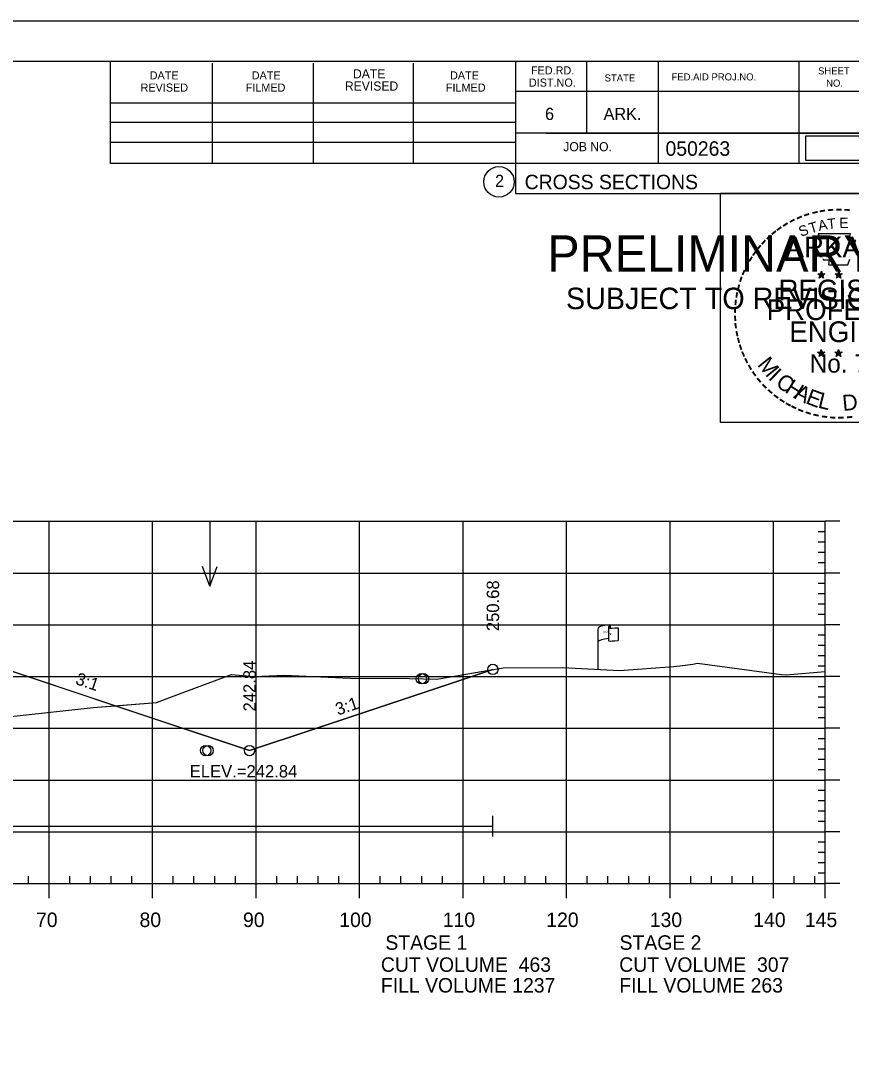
# Model space of a CAD drawing. Extents: x 1365647 to 1367999, y 387113 to 400173.
# Drawn here: x 1365961.4 to 1366041.6, y 398365.7 to 398466.3 of the extents above; entities that cross this region are included whole.
import ezdxf

# ---------------------------------------------------------------- set-up
doc = ezdxf.new("R2010")
doc.units = 0
for name, color, linetype in [('E_Existing ROW', 7, 'Continuous'), ('R_Axis', 7, 'Continuous'), ('R_Axis Annot', 7, 'Continuous'), ('R_Border', 7, 'Continuous'), ('R_Border Notes', 7, 'Continuous'), ('R_Border PE', 7, 'Continuous'), ('R_Border Prem', 7, 'Continuous'), ('R_Contours', 7, 'Continuous'), ('R_Detour', 7, 'Continuous'), ('R_Exist Surface', 7, 'Continuous'), ('R_Fin Surface', 7, 'Continuous'), ('R_Fin Surface Annot', 7, 'Continuous'), ('R_Grid', 7, 'Continuous'), ('R_No Plot', 7, 'Continuous'), ('R_Water', 7, 'Continuous'), ('R_Water Annot', 7, 'Continuous'), ('R_Xsect Elev', 7, 'Continuous')]:
    doc.layers.add(name, color=color, linetype=linetype)

msp = doc.modelspace()

# ---------------------------------------------------------------- linework, layer by layer
at = {"layer": 'E_Existing ROW'}
for p, q in [((1366017.14, 398403.66), (1366017.14, 398407.61)), ((1366018.13, 398407.71), (1366018.13, 398407.69)), ((1366018.13, 398407.69), (1366018.13, 398406.47)), ((1366018.3, 398407.86), (1366018.3, 398407.62)), ((1366019.07, 398407.67), (1366019.07, 398406.43))]:
    msp.add_line(p, q, dxfattribs=at)
for centre, radius, start, end in [((1366018.21, 398407.71), 0.078, 88.6458, 274.2828), ((1366018.22, 398407.86), 0.0783, 263.0712, 93.9564), ((1366018.21, 398406.47), 0.0783, 180, 273.9564)]:
    msp.add_arc(centre, radius, start, end, dxfattribs=at)
for centre, major_axis, ratio, start_param, end_param in [((1366018.72, 398407.66), (-1.58, -0.04), 0.19887, 5.030368, 6.283185), ((1366019.43, 398407.77), (-1.23, -0.13), 0.052933, 0.159456, 1.268315), ((1366018.72, 398406.34), (-1.58, -0.04), 0.19887, 5.083035, 6.194897), ((1366019.43, 398406.53), (-1.23, -0.13), 0.052933, 0.159456, 1.268315)]:
    msp.add_ellipse(centre, major_axis=major_axis, ratio=ratio, start_param=start_param, end_param=end_param, dxfattribs=at)
at = {"layer": 'R_Axis'}
for p, q in [((1366039.09, 398382.95), (1366039.09, 398417.95)), ((1366040.49, 398417.95), (1366039.09, 398417.95)), ((1366039.09, 398416.95), (1366038.39, 398416.95)), ((1366039.09, 398415.95), (1366038.39, 398415.95)), ((1366039.09, 398414.95), (1366038.39, 398414.95)), ((1366039.09, 398413.95), (1366038.39, 398413.95)), ((1366040.49, 398412.95), (1366039.09, 398412.95)), ((1366039.09, 398411.95), (1366038.39, 398411.95)), ((1366039.09, 398410.95), (1366038.39, 398410.95)), ((1366039.09, 398409.95), (1366038.39, 398409.95)), ((1366039.09, 398408.95), (1366038.39, 398408.95)), ((1366040.49, 398407.95), (1366039.09, 398407.95)), ((1366039.09, 398406.95), (1366038.39, 398406.95)), ((1366039.09, 398405.95), (1366038.39, 398405.95)), ((1366039.09, 398404.95), (1366038.39, 398404.95)), ((1366039.09, 398403.95), (1366038.39, 398403.95)), ((1366040.49, 398402.95), (1366039.09, 398402.95)), ((1366039.09, 398401.95), (1366038.39, 398401.95)), ((1366039.09, 398400.95), (1366038.39, 398400.95)), ((1366039.09, 398399.95), (1366038.39, 398399.95)), ((1366039.09, 398398.95), (1366038.39, 398398.95)), ((1366040.49, 398397.95), (1366039.09, 398397.95)), ((1366039.09, 398396.95), (1366038.39, 398396.95)), ((1366039.09, 398395.95), (1366038.39, 398395.95)), ((1366039.09, 398394.95), (1366038.39, 398394.95)), ((1366039.09, 398393.95), (1366038.39, 398393.95)), ((1366040.49, 398392.95), (1366039.09, 398392.95)), ((1366039.09, 398391.95), (1366038.39, 398391.95)), ((1366039.09, 398390.95), (1366038.39, 398390.95)), ((1366039.09, 398389.95), (1366038.39, 398389.95)), ((1366039.09, 398388.95), (1366038.39, 398388.95)), ((1366040.49, 398387.95), (1366039.09, 398387.95)), ((1366039.09, 398386.95), (1366038.39, 398386.95)), ((1366039.09, 398385.95), (1366038.39, 398385.95)), ((1366039.09, 398384.95), (1366038.39, 398384.95)), ((1365962.09, 398382.95), (1365962.09, 398383.65)), ((1365966.09, 398382.95), (1365966.09, 398383.65)), ((1365968.09, 398382.95), (1365968.09, 398383.65)), ((1365970.09, 398382.95), (1365970.09, 398383.65)), ((1365972.09, 398382.95), (1365972.09, 398383.65)), ((1365976.09, 398382.95), (1365976.09, 398383.65)), ((1365978.09, 398382.95), (1365978.09, 398383.65)), ((1365980.09, 398382.95), (1365980.09, 398383.65)), ((1365982.09, 398382.95), (1365982.09, 398383.65)), ((1365986.09, 398382.95), (1365986.09, 398383.65)), ((1365988.09, 398382.95), (1365988.09, 398383.65)), ((1365990.09, 398382.95), (1365990.09, 398383.65)), ((1365992.09, 398382.95), (1365992.09, 398383.65)), ((1365996.09, 398382.95), (1365996.09, 398383.65)), ((1365998.09, 398382.95), (1365998.09, 398383.65)), ((1366000.09, 398382.95), (1366000.09, 398383.65)), ((1366002.09, 398382.95), (1366002.09, 398383.65)), ((1366006.09, 398382.95), (1366006.09, 398383.65)), ((1366008.09, 398382.95), (1366008.09, 398383.65)), ((1366010.09, 398382.95), (1366010.09, 398383.65)), ((1366012.09, 398382.95), (1366012.09, 398383.65)), ((1366016.09, 398382.95), (1366016.09, 398383.65)), ((1366018.09, 398382.95), (1366018.09, 398383.65)), ((1366020.09, 398382.95), (1366020.09, 398383.65)), ((1366022.09, 398382.95), (1366022.09, 398383.65)), ((1366026.09, 398382.95), (1366026.09, 398383.65)), ((1366028.09, 398382.95), (1366028.09, 398383.65)), ((1366030.09, 398382.95), (1366030.09, 398383.65)), ((1366032.09, 398382.95), (1366032.09, 398383.65)), ((1366036.09, 398382.95), (1366036.09, 398383.65)), ((1366038.09, 398382.95), (1366038.09, 398383.65)), ((1366039.09, 398383.95), (1366038.39, 398383.95)), ((1365749.09, 398382.95), (1366039.09, 398382.95)), ((1365964.09, 398381.55), (1365964.09, 398382.95)), ((1365974.09, 398381.55), (1365974.09, 398382.95)), ((1365984.09, 398381.55), (1365984.09, 398382.95)), ((1365994.09, 398381.55), (1365994.09, 398382.95)), ((1366004.09, 398381.55), (1366004.09, 398382.95)), ((1366014.09, 398381.55), (1366014.09, 398382.95)), ((1366024.09, 398381.55), (1366024.09, 398382.95)), ((1366034.09, 398381.55), (1366034.09, 398382.95)), ((1366039.09, 398381.55), (1366039.09, 398382.95)), ((1366040.49, 398382.95), (1366039.09, 398382.95))]:
    msp.add_line(p, q, dxfattribs=at)
at = {"layer": 'R_Border'}
for p, q in [((1365736.09, 398462.41), (1366052.27, 398462.41)), ((1365970.01, 398452.53), (1365970.01, 398462.41)), ((1365979.87, 398452.53), (1365979.87, 398462.21)), ((1365989.63, 398452.53), (1365989.63, 398462.21)), ((1365999.31, 398452.53), (1365999.31, 398462.21)), ((1366009.17, 398462.41), (1366009.17, 398449.61)), ((1366016.01, 398462.41), (1366016.01, 398455.47)), ((1366022.95, 398462.41), (1366022.95, 398452.53)), ((1366036.53, 398462.41), (1366036.53, 398452.53)), ((1366052.27, 398459.47), (1366009.17, 398459.47)), ((1365970.01, 398458.39), (1366009.17, 398458.39)), ((1365970.01, 398456.53), (1366009.17, 398456.53)), ((1365970.01, 398452.53), (1365970.01, 398454.59)), ((1365970.01, 398454.59), (1366009.17, 398454.59)), ((1366052.27, 398455.47), (1366009.17, 398455.47)), ((1366012.13, 398455.47), (1366052.27, 398455.47)), ((1366052.27, 398452.53), (1365970.01, 398452.53)), ((1366009.17, 398449.61), (1366052.27, 398449.61))]:
    msp.add_line(p, q, dxfattribs=at)
msp.add_circle((1366007.56, 398450.75), 1.47, dxfattribs=at)
at = {"layer": 'R_Border PE'}
for p, q in [((1366038.36, 398441.86), (1366038.71, 398441.75)), ((1366038.36, 398441.86), (1366038.61, 398441.82)), ((1366038.36, 398441.86), (1366038.59, 398441.74)), ((1366038.49, 398441.45), (1366038.71, 398441.75)), ((1366038.49, 398441.45), (1366038.62, 398441.7)), ((1366038.49, 398441.45), (1366038.7, 398441.67)), ((1366038.71, 398442.12), (1366038.66, 398441.86)), ((1366038.92, 398441.45), (1366038.7, 398441.67)), ((1366038.71, 398441.75), (1366038.71, 398442.12)), ((1366038.71, 398442.12), (1366038.75, 398441.87)), ((1366039.05, 398441.86), (1366038.71, 398441.75)), ((1366038.92, 398441.45), (1366038.71, 398441.75)), ((1366039.05, 398441.86), (1366038.77, 398441.81)), ((1366038.92, 398441.45), (1366038.78, 398441.74)), ((1366039.05, 398441.86), (1366038.85, 398441.76)), ((1366040.03, 398441.86), (1366040.38, 398441.75)), ((1366040.03, 398441.86), (1366040.28, 398441.82)), ((1366040.03, 398441.86), (1366040.26, 398441.74)), ((1366040.16, 398441.45), (1366040.38, 398441.75)), ((1366040.16, 398441.45), (1366040.29, 398441.7)), ((1366040.16, 398441.45), (1366040.37, 398441.67)), ((1366040.38, 398442.12), (1366040.33, 398441.86)), ((1366040.59, 398441.45), (1366040.37, 398441.67)), ((1366040.38, 398441.75), (1366040.38, 398442.12)), ((1366040.38, 398442.12), (1366040.42, 398441.87)), ((1366040.72, 398441.86), (1366040.38, 398441.75)), ((1366040.59, 398441.45), (1366040.38, 398441.75)), ((1366040.72, 398441.86), (1366040.44, 398441.81)), ((1366040.59, 398441.45), (1366040.45, 398441.74)), ((1366040.72, 398441.86), (1366040.52, 398441.76)), ((1366038.7, 398434.54), (1366038.66, 398434.29)), ((1366038.7, 398434.18), (1366038.7, 398434.54)), ((1366038.7, 398434.54), (1366038.75, 398434.29)), ((1366040.37, 398434.54), (1366040.33, 398434.29)), ((1366040.37, 398434.18), (1366040.37, 398434.54)), ((1366040.37, 398434.54), (1366040.42, 398434.29)), ((1366038.35, 398434.29), (1366038.7, 398434.18)), ((1366038.35, 398434.29), (1366038.61, 398434.24)), ((1366038.35, 398434.29), (1366038.59, 398434.17)), ((1366038.49, 398433.88), (1366038.7, 398434.18)), ((1366038.49, 398433.88), (1366038.61, 398434.12)), ((1366038.49, 398433.88), (1366038.7, 398434.1)), ((1366039.05, 398434.29), (1366038.7, 398434.18)), ((1366038.91, 398433.88), (1366038.7, 398434.18)), ((1366038.91, 398433.88), (1366038.7, 398434.09)), ((1366039.05, 398434.29), (1366038.76, 398434.24)), ((1366038.91, 398433.88), (1366038.78, 398434.17)), ((1366039.05, 398434.29), (1366038.84, 398434.19)), ((1366040.02, 398434.29), (1366040.37, 398434.18)), ((1366040.02, 398434.29), (1366040.27, 398434.24)), ((1366040.02, 398434.29), (1366040.26, 398434.17)), ((1366040.15, 398433.88), (1366040.37, 398434.18)), ((1366040.15, 398433.88), (1366040.28, 398434.12)), ((1366040.15, 398433.88), (1366040.37, 398434.1)), ((1366040.72, 398434.29), (1366040.37, 398434.18)), ((1366040.58, 398433.88), (1366040.37, 398434.18)), ((1366040.58, 398433.88), (1366040.37, 398434.09)), ((1366040.72, 398434.29), (1366040.43, 398434.24)), ((1366040.58, 398433.88), (1366040.45, 398434.17)), ((1366040.72, 398434.29), (1366040.51, 398434.19))]:
    msp.add_line(p, q, dxfattribs=at)
for points in [[(1366038.4, 398445.74), (1366038.67, 398444.91)], [(1366041.91, 398444.82), (1366042.05, 398445.1), (1366041.37, 398445.08), (1366041.51, 398445.74), (1366038.4, 398445.74)], [(1366038.89, 398443.32), (1366038.89, 398443.23), (1366039.45, 398443.21), (1366039.4, 398442.74), (1366041.27, 398442.74), (1366041.47, 398443.27)], [(1366038.71, 398442.12), (1366038.92, 398441.45), (1366038.36, 398441.86), (1366039.05, 398441.86), (1366038.49, 398441.45), (1366038.71, 398442.12)], [(1366040.38, 398442.12), (1366040.59, 398441.45), (1366040.03, 398441.86), (1366040.72, 398441.86), (1366040.16, 398441.45), (1366040.38, 398442.12)], [(1366038.7, 398434.54), (1366038.91, 398433.88), (1366038.35, 398434.29), (1366039.05, 398434.29), (1366038.49, 398433.88), (1366038.7, 398434.54)], [(1366040.37, 398434.54), (1366040.58, 398433.88), (1366040.02, 398434.29), (1366040.72, 398434.29), (1366040.15, 398433.88), (1366040.37, 398434.54)]]:
    msp.add_lwpolyline(points, dxfattribs=at)
for centre, radius in [((1366038.7, 398441.75), 0.172), ((1366038.7, 398441.75), 0.145), ((1366038.7, 398441.75), 0.116), ((1366038.7, 398441.75), 0.0991), ((1366038.7, 398441.75), 0.0747), ((1366038.7, 398441.75), 0.0495), ((1366038.7, 398441.75), 0.0296), ((1366040.37, 398441.75), 0.172), ((1366040.37, 398441.75), 0.145), ((1366040.37, 398441.75), 0.116), ((1366040.37, 398441.75), 0.0991), ((1366040.37, 398441.75), 0.0747), ((1366040.37, 398441.75), 0.0495), ((1366040.37, 398441.75), 0.0296), ((1366038.7, 398434.18), 0.172), ((1366038.7, 398434.18), 0.145), ((1366038.7, 398434.18), 0.116), ((1366038.7, 398434.18), 0.0991), ((1366038.7, 398434.18), 0.0747), ((1366038.7, 398434.18), 0.0495), ((1366038.7, 398434.18), 0.0296), ((1366040.37, 398434.18), 0.172), ((1366040.37, 398434.18), 0.145), ((1366040.37, 398434.18), 0.116), ((1366040.37, 398434.18), 0.0991), ((1366040.37, 398434.18), 0.0747), ((1366040.37, 398434.18), 0.0495), ((1366040.37, 398434.18), 0.0296)]:
    msp.add_circle(centre, radius, dxfattribs=at)
at = {"layer": 'R_Contours'}
msp.add_line((1365970.47, 398400.13), (1365953.59, 398405.75), dxfattribs=at)
msp.add_lwpolyline([(1365970.47, 398400.13), (1365974.48, 398400.45), (1365976.7, 398401.29), (1365981.7, 398403.16), (1365983.91, 398402.96), (1365986.79, 398403.07), (1365993.18, 398402.8), (1365998.96, 398402.77), (1366001.57, 398402.71), (1366003.41, 398403.03), (1366006.97, 398403.64), (1365989.48, 398397.81), (1365983.46, 398395.8)], close=True, dxfattribs=at)
msp.add_lwpolyline([(1365959.52, 398399.01), (1365968.36, 398399.96), (1365970.47, 398400.13)], dxfattribs=at)
at = {"layer": 'R_Detour'}
msp.add_lwpolyline([(1366037.16, 398452.84), (1366043, 398452.84), (1366043, 398455.15), (1366037.16, 398455.15)], close=True, dxfattribs=at)
at = {"layer": 'R_Exist Surface'}
msp.add_lwpolyline([(1365959.52, 398399.01), (1365968.36, 398399.96), (1365974.48, 398400.45), (1365976.7, 398401.29), (1365981.7, 398403.16), (1365983.91, 398402.96), (1365986.79, 398403.07), (1365993.18, 398402.8), (1365998.96, 398402.77), (1366001.57, 398402.71), (1366003.41, 398403.03), (1366007.95, 398403.8), (1366013.7, 398403.84), (1366019.2, 398403.55), (1366024.44, 398403.93), (1366025.04, 398404), (1366026.3, 398404.16), (1366026.73, 398404.23), (1366034.86, 398403.16), (1366035.32, 398403.11), (1366039.09, 398403.45)], dxfattribs=at)
at = {"layer": 'R_Fin Surface'}
msp.add_lwpolyline([(1365805.94, 398402.37), (1365826.22, 398395.61), (1365834.59, 398398.4), (1365835.17, 398398.5), (1365856.59, 398402.07), (1365862.59, 398402.66), (1365864.59, 398402.85), (1365894.09, 398405.75), (1365923.59, 398408.64), (1365925.59, 398408.83), (1365931.59, 398409.42), (1365945.36, 398407.13), (1365953.59, 398405.75), (1365983.46, 398395.8), (1365989.48, 398397.81), (1366006.97, 398403.64)], dxfattribs=at)
at = {"layer": 'R_Grid'}
for p, q in [((1365749.09, 398417.95), (1366039.09, 398417.95)), ((1365964.09, 398382.95), (1365964.09, 398417.95)), ((1365974.09, 398382.95), (1365974.09, 398417.95)), ((1365984.09, 398382.95), (1365984.09, 398417.95)), ((1365994.09, 398382.95), (1365994.09, 398417.95)), ((1366004.09, 398382.95), (1366004.09, 398417.95)), ((1366014.09, 398382.95), (1366014.09, 398417.95)), ((1366024.09, 398382.95), (1366024.09, 398417.95)), ((1366034.09, 398382.95), (1366034.09, 398417.95)), ((1366039.09, 398382.95), (1366039.09, 398417.95)), ((1365749.09, 398412.95), (1366039.09, 398412.95)), ((1365749.09, 398407.95), (1366039.09, 398407.95)), ((1365749.09, 398402.95), (1366039.09, 398402.95)), ((1365749.09, 398397.95), (1366039.09, 398397.95)), ((1365749.09, 398392.95), (1366039.09, 398392.95)), ((1365749.09, 398387.95), (1366039.09, 398387.95)), ((1365749.09, 398382.95), (1366039.09, 398382.95))]:
    msp.add_line(p, q, dxfattribs=at)
at = {"layer": 'R_No Plot'}
msp.add_line((1365723.69, 398466.31), (1366057.03, 398466.31), dxfattribs=at)
for points in [[(1365723.69, 398466.31), (1366057.03, 398466.31), (1366057.03, 398252.97), (1365723.69, 398252.97)], [(1366028.95, 398449.65), (1366052.04, 398449.65), (1366052.04, 398427.5), (1366028.95, 398427.5)]]:
    msp.add_lwpolyline(points, close=True, dxfattribs=at)
for centre in [(1366006.97, 398403.64), (1366000.06, 398402.74), (1366000.27, 398402.74), (1365979.22, 398395.8), (1365979.45, 398395.8), (1365983.46, 398395.8)]:
    msp.add_circle(centre, 0.5, dxfattribs=at)
at = {"layer": 'R_Water'}
for p, q in [((1366006.97, 398387.5), (1366006.97, 398389.5)), ((1365880.32, 398388.5), (1366006.97, 398388.5))]:
    msp.add_line(p, q, dxfattribs=at)
at = {"layer": 'R_Water Annot'}
for p, q in [((1365979.63, 398417.95), (1365979.63, 398411.67)), ((1365979.63, 398411.67), (1365978.93, 398413.59)), ((1365979.63, 398411.67), (1365980.33, 398413.59))]:
    msp.add_line(p, q, dxfattribs=at)

# ---------------------------------------------------------------- texts
at = {"layer": 'E_Existing ROW'}
for s, height, rotation, p in [('R ', 0.2, 9.9884, (1366017.66, 398407.12)), (' O', 0.2, 9.9884, (1366017.8, 398407.16)), ('DWB 11-9-07', 0.001, 90, (1366018.3, 398407.62)), ('W', 0.2, 351.1788, (1366018.13, 398406.99)), ('DWB 11-9-07', 0.001, 5.0717, (1366019.06, 398406.43)), ('DWB 11-9-07', 0.001, 90, (1366017.14, 398403.66))]:
    msp.add_text(s, height=height, rotation=rotation, dxfattribs=at).set_placement(p)
at = {"layer": 'R_Axis Annot'}
for s, p in [('70', (1365962.83, 398378.75)), ('80', (1365972.83, 398378.75)), ('90', (1365982.83, 398378.75)), ('100', (1365992.13, 398378.75)), ('110', (1366002.13, 398378.75)), ('120', (1366012.13, 398378.75)), ('130', (1366022.13, 398378.75)), ('140', (1366032.13, 398378.75)), ('145', (1366037.12, 398378.75)), ('STAGE 1', (1365996.58, 398376.55)), ('STAGE 2', (1366019.21, 398376.55)), ('CUT VOLUME  463', (1365996.15, 398374.42)), ('CUT VOLUME  307', (1366019.18, 398374.42)), ('FILL VOLUME 1237', (1365996.15, 398372.42)), ('FILL VOLUME 263', (1366019.18, 398372.42))]:
    msp.add_text(s, height=1.4, dxfattribs=at).set_placement(p)
at = {"layer": 'R_Border'}
for s, height, p in [('DATE', 0.879, (1365993.45, 398460.75)), ('FED.RD.', 0.782, (1366010.65, 398461.13)), ('SHEET', 0.684, (1366038.39, 398461.13)), ('DATE', 0.782, (1365973.81, 398460.65)), ('DATE', 0.782, (1365983.67, 398460.65)), ('DATE', 0.782, (1366002.83, 398460.65)), ('DIST.NO.', 0.782, (1366010.45, 398459.95)), ('STATE', 0.684, (1366017.77, 398460.45)), ('FED.AID PROJ.NO.', 0.684, (1366024.23, 398460.55)), ('NO.', 0.684, (1366039.17, 398459.95)), ('REVISED', 0.782, (1365972.93, 398459.47)), ('FILMED', 0.782, (1365983.09, 398459.47)), ('REVISED', 0.879, (1365992.67, 398459.57)), ('FILMED', 0.782, (1366002.43, 398459.47)), ('6', 1.17, (1366012.01, 398456.73)), ('ARK.', 1.172, (1366017.67, 398456.73)), ('JOB NO.', 0.879, (1366013.77, 398453.71)), ('050263', 1.4, (1366023.65, 398453.27)), ('2', 1.17, (1366007.18, 398450.26)), ('CROSS SECTIONS', 1.4, (1366010.04, 398450.04))]:
    msp.add_text(s, height=height, rotation=360, dxfattribs=at).set_placement(p)
at = {"layer": 'R_Border Notes'}
msp.add_text('ELEV.=242.84', height=1.2, dxfattribs=at).set_placement((1365977.68, 398393.2))
at = {"layer": 'R_Border PE'}
for s, height, rotation, p in [('-', 1.6, 19.1761, (1366037.15, 398446.87)), ('-', 1.6, 13.6301, (1366037.9, 398447.11)), ('-', 1.6, 10.2193, (1366038.57, 398447.27)), ('-', 1.6, 5.8968, (1366039.3, 398447.38)), ('-', 1.6, 0.1862, (1366040.07, 398447.45)), ('-', 1.6, 357.743, (1366040.8, 398447.44)), ('-', 1.6, 34.0636, (1366035.28, 398445.91)), ('-', 1.6, 28.7918, (1366035.88, 398446.28)), ('-', 1.6, 24.3072, (1366036.51, 398446.6)), ('S', 1, 21.594, (1366036.75, 398445.42)), ('T', 1, 16.4036, (1366037.67, 398445.75)), ('A', 1, 11.2132, (1366038.49, 398446)), ('T', 1, 6.0228, (1366039.34, 398446.17)), ('E', 1, 0.8323, (1366040.45, 398446.28)), ('-', 1.6, 42.9622, (1366033.79, 398444.72)), ('-', 1.6, 38.9507, (1366034.23, 398445.14)), ('-', 1.6, 36.2317, (1366034.7, 398445.52)), ('-', 1.6, 50.6142, (1366032.94, 398443.76)), ('-', 1.6, 48.423, (1366033.35, 398444.24)), ('ARKANSAS', 2, 360, (1366035.25, 398443.45)), ('-', 1.6, 58.0706, (1366032.21, 398442.66)), ('-', 1.6, 54.2325, (1366032.53, 398443.19)), ('-', 1.6, 62.8713, (1366031.89, 398442.05)), ('-', 1.6, 72.3945, (1366031.41, 398440.81)), ('-', 1.6, 67.7743, (1366031.63, 398441.44)), ('DWB', 0.01, 360, (1366038.69, 398441.75)), ('DWB', 0.01, 360, (1366040.36, 398441.75)), ('-', 1.6, 75.461, (1366031.22, 398440.09)), ('REGISTERED', 2, 360, (1366034.57, 398439.3)), ('-', 1.6, 81.2013, (1366031.09, 398439.38)), ('-', 1.6, 89.0622, (1366030.98, 398437.99)), ('-', 1.6, 85.1863, (1366031.01, 398438.69)), ('PROFESSIONAL', 2, 360, (1366033.42, 398437.4)), ('-', 1.6, 94.1959, (1366031.02, 398437.26)), ('-', 1.6, 98.9479, (1366031.09, 398436.6)), ('ENGINEER', 2, 360, (1366035.61, 398435.27)), ('-', 1.6, 101.7149, (1366031.23, 398435.86)), ('-', 1.6, 105.4578, (1366031.39, 398435.27)), ('-', 1.6, 109.0874, (1366031.6, 398434.64)), ('-', 1.6, 114.0643, (1366031.86, 398434.04)), ('-', 1.6, 115.7289, (1366032.16, 398433.42)), ('M', 1.54, 308.9175, (1366032.47, 398433.07)), ('No. 7605', 1.757, 360, (1366037.58, 398432.32)), ('DWB', 0.01, 360, (1366038.69, 398434.17)), ('DWB', 0.01, 360, (1366040.36, 398434.17)), ('-', 1.6, 120.4471, (1366032.52, 398432.84)), ('-', 1.6, 125.8934, (1366032.92, 398432.28)), ('I', 1.54, 316.4636, (1366033.51, 398431.75)), ('-', 1.6, 130.7181, (1366033.38, 398431.72)), ('C', 1.54, 324.0197, (1366034.19, 398431.12)), ('H', 1.54, 327.5342, (1366035.1, 398430.47)), ('-', 1.6, 134.2238, (1366033.9, 398431.18)), ('-', 1.6, 138.9338, (1366034.43, 398430.72)), ('A', 1.54, 332.5513, (1366035.95, 398429.93)), ('E', 1.54, 339.2068, (1366037.11, 398429.37)), ('-', 1.6, 144.6463, (1366034.98, 398430.31)), ('-', 1.6, 148.0898, (1366035.54, 398429.94)), ('-', 1.6, 151.5704, (1366036.12, 398429.61)), ('L', 1.54, 346.2929, (1366038.3, 398428.95)), ('D.', 1.54, 5.2602, (1366040.8, 398428.61)), ('-', 1.6, 154.6002, (1366036.64, 398429.37)), ('-', 1.6, 158.5612, (1366037.27, 398429.11)), ('-', 1.6, 162.7983, (1366037.96, 398428.9)), ('-', 1.6, 167.5555, (1366038.67, 398428.74)), ('-', 1.6, 173.1155, (1366039.44, 398428.63)), ('-', 1.6, 176.5183, (1366040.19, 398428.57)), ('-', 1.6, 181.5918, (1366040.93, 398428.59)), ('-', 1.6, 185.8167, (1366041.74, 398428.67))]:
    msp.add_text(s, height=height, rotation=rotation, dxfattribs=at).set_placement(p)
at = {"layer": 'R_Border Prem'}
for s, height, p in [('PRELIMINARY', 3.5, (1366012.23, 398442.08)), ('DWB', 0.01, (1366012.97, 398443.93)), ('SUBJECT TO REVISION', 2.0751, (1366014.03, 398438.45))]:
    msp.add_text(s, height=height, rotation=360, dxfattribs=at).set_placement(p)
at = {"layer": 'R_Fin Surface Annot'}
for rotation, p in [(341.5651, (1365966.56, 398402.24)), (18.4349, (1365991.99, 398399.18))]:
    msp.add_text('3:1', height=1.2, rotation=rotation, dxfattribs=at).set_placement(p)
at = {"layer": 'R_Xsect Elev'}
for s, p in [('250.68', (1366007.57, 398407.34)), ('242.84', (1365984.06, 398399.58))]:
    msp.add_text(s, height=1.2, rotation=90, dxfattribs=at).set_placement(p)

doc.saveas('drawing.dxf')
